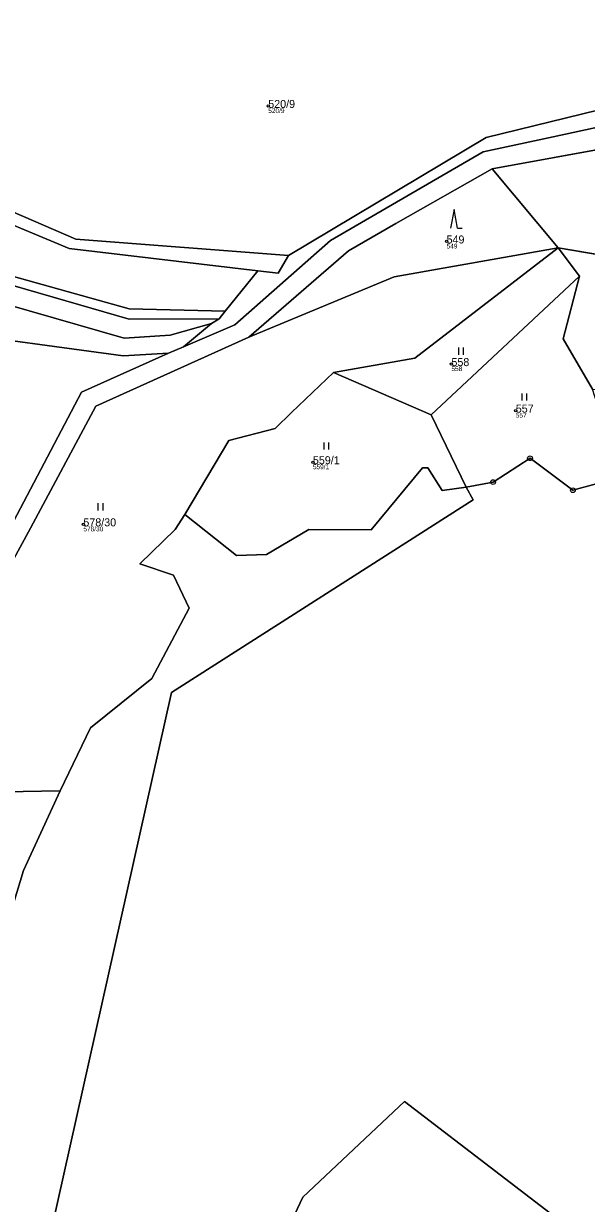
# Model space of a CAD drawing. Extents: x -680203 to -673936, y -1102717 to -1093650.
# Drawn here: x -677540.3 to -677420.9, y -1094885.2 to -1094634.7 of the extents above; entities that cross this region are included whole.
import ezdxf

# ---------------------------------------------------------------- set-up
doc = ezdxf.new("R2010")
doc.units = 0
for name, color, linetype in [('Definiční body', 7, 'Continuous'), ('SOxx01xx_ŽSp_násyp_plocha', 7, 'Continuous'), ('SOxx02xx_Koleje_param další_Popis10', 7, 'Continuous'), ('SOxxxxxx_Koleje_hlavní_body_Popis10', 7, 'Continuous'), ('SOxxxxxx_Osa_bod_P', 7, 'Continuous'), ('x_prac', 7, 'Continuous')]:
    doc.layers.add(name, color=color, linetype=linetype)

msp = doc.modelspace()

# ---------------------------------------------------------------- linework, layer by layer
at = {"layer": 'Definiční body'}
for centre in [(-677488.41, -1094652.16), (-677450.56, -1094680.93), (-677449.53, -1094706.96), (-677435.87, -1094716.85), (-677478.93, -1094727.79), (-677527.65, -1094740.98)]:
    msp.add_circle(centre, 0.25, dxfattribs=at)
at = {"layer": 'SOxx01xx_ŽSp_násyp_plocha'}
for points in [[(-677659.18, -1094597.25), (-677623.8, -1094630.54), (-677595.36, -1094651.85), (-677529.24, -1094680.42), (-677484.11, -1094683.89), (-677442.15, -1094658.87), (-677340.41, -1094633.93), (-677344.14, -1094627.83), (-677346.96, -1094628.45), (-677363.22, -1094604.88), (-677386.32, -1094591.51), (-677542.2, -1094632.68), (-677546.59, -1094627.9), (-677551.18, -1094627.41), (-677604.46, -1094620.33), (-677654.52, -1094598.74)], [(-677629.44, -1094644.31), (-677625.97, -1094647.74), (-677596.35, -1094670), (-677556.13, -1094686.4), (-677517.94, -1094697.42), (-677498.86, -1094697.38), (-677497.53, -1094695.72), (-677517.95, -1094695.23), (-677556.23, -1094684.56), (-677595.46, -1094668.25), (-677625.69, -1094645.92), (-677668.83, -1094605), (-677662.51, -1094596.41), (-677665.55, -1094594.07), (-677672.29, -1094604.21)], [(-677595.36, -1094651.85), (-677623.8, -1094630.54), (-677659.18, -1094597.25), (-677665.55, -1094594.07), (-677662.51, -1094596.41), (-677625.8, -1094632.39), (-677596.78, -1094654.8), (-677530.69, -1094682.45), (-677490.63, -1094687.18), (-677486.27, -1094687.67), (-677484.11, -1094683.89), (-677529.24, -1094680.42)], [(-677517.95, -1094695.23), (-677497.53, -1094695.72), (-677490.63, -1094687.18), (-677530.69, -1094682.45), (-677596.78, -1094654.8), (-677625.8, -1094632.39), (-677662.51, -1094596.41), (-677668.83, -1094605), (-677625.69, -1094645.92), (-677595.46, -1094668.25), (-677556.23, -1094684.56)], [(-677672.29, -1094604.21), (-677673.68, -1094606.57), (-677673.85, -1094607.66), (-677630.81, -1094649.01), (-677597.87, -1094673.67), (-677559.4, -1094689.82), (-677518.98, -1094701.47), (-677509.2, -1094700.85), (-677500.45, -1094698.35), (-677498.86, -1094697.38), (-677517.94, -1094697.42), (-677556.13, -1094686.4), (-677596.35, -1094670), (-677625.97, -1094647.74), (-677629.44, -1094644.31)], [(-677549.8, -1094742.5), (-677545.08, -1094745.55), (-677543.93, -1094743.06), (-677528.07, -1094712.91), (-677509.56, -1094704.64), (-677519.22, -1094705.21), (-677558.84, -1094699.84), (-677603.77, -1094683.31), (-677641.02, -1094658.17), (-677658.67, -1094650.45), (-677680.92, -1094625.35), (-677687.08, -1094634.16), (-677688.47, -1094635.7), (-677666.78, -1094655.06), (-677657.84, -1094662.25), (-677651.28, -1094666.84), (-677636.05, -1094681.79), (-677624.08, -1094684.15)], [(-677484.11, -1094683.89), (-677486.27, -1094687.67), (-677490.63, -1094687.18), (-677497.53, -1094695.72), (-677498.86, -1094697.38), (-677500.45, -1094698.35), (-677506.38, -1094703.29), (-677495.5, -1094698.63), (-677475.17, -1094680.73), (-677442.81, -1094661.87), (-677427.95, -1094658.69), (-677333.3, -1094638.17), (-677323.54, -1094635.8), (-677328.22, -1094629.25), (-677340.41, -1094633.93), (-677442.15, -1094658.87)], [(-677637.26, -1094654.89), (-677641.02, -1094658.17), (-677603.77, -1094683.31), (-677558.84, -1094699.84), (-677519.22, -1094705.21), (-677509.56, -1094704.64), (-677506.38, -1094703.29), (-677500.45, -1094698.35), (-677509.2, -1094700.85), (-677518.98, -1094701.47), (-677559.4, -1094689.82), (-677597.87, -1094673.67), (-677630.81, -1094649.01)], [(-677280.55, -1094768), (-677278.66, -1094773.4), (-677236.21, -1094726.38), (-677259.58, -1094706.56), (-677289.62, -1094697.69), (-677310.14, -1094684.58), (-677334.32, -1094672.74), (-677386.45, -1094655.6), (-677440.85, -1094665.5), (-677426.85, -1094682.29), (-677397.39, -1094687.23), (-677370.42, -1094696.75), (-677336.22, -1094725.06), (-677311.52, -1094745.42)], [(-677461.71, -1094688.42), (-677426.85, -1094682.29), (-677440.85, -1094665.5), (-677461.31, -1094677.09), (-677471.41, -1094682.94), (-677492.54, -1094701.26)], [(-677532.58, -1094797.59), (-677526.14, -1094784.18), (-677513.12, -1094773.73), (-677505.16, -1094758.78), (-677508.54, -1094751.75), (-677515.7, -1094749.4), (-677508.17, -1094742.06), (-677506.13, -1094738.87), (-677496.77, -1094723.17), (-677486.94, -1094720.64), (-677483.44, -1094717.26), (-677474.58, -1094708.78), (-677457.3, -1094705.71), (-677426.85, -1094682.29), (-677461.71, -1094688.42), (-677492.54, -1094701.26), (-677525.03, -1094715.89), (-677538.88, -1094741.78), (-677549.06, -1094760.41), (-677551.07, -1094763.38), (-677566.94, -1094783.85), (-677573.38, -1094792.37), (-677575.85, -1094798.36)], [(-677474.58, -1094708.78), (-677453.81, -1094717.75), (-677422.34, -1094688.28), (-677426.85, -1094682.29), (-677457.3, -1094705.71)], [(-677422.34, -1094688.28), (-677425.8, -1094701.61), (-677419.58, -1094712.27), (-677390.16, -1094715.65), (-677380.43, -1094713.47), (-677388.67, -1094700.64), (-677397.39, -1094687.23), (-677426.85, -1094682.29)], [(-677446.42, -1094733.1), (-677440.69, -1094732.03), (-677432.85, -1094726.95), (-677423.75, -1094733.74), (-677415.42, -1094731.47), (-677413.63, -1094730.98), (-677419.58, -1094712.27), (-677425.8, -1094701.61), (-677422.34, -1094688.28), (-677453.81, -1094717.75)], [(-677506.13, -1094738.87), (-677495.15, -1094747.6), (-677488.77, -1094747.36), (-677479.81, -1094742.1), (-677466.59, -1094742.12), (-677455.7, -1094728.99), (-677454.56, -1094728.96), (-677451.48, -1094733.81), (-677446.42, -1094733.1), (-677453.81, -1094717.75), (-677474.58, -1094708.78), (-677483.44, -1094717.26), (-677486.94, -1094720.64), (-677496.77, -1094723.17)], [(-677575.85, -1094798.36), (-677583.06, -1094815.85), (-677543.68, -1094825.45), (-677540.38, -1094814.49), (-677532.58, -1094797.59)], [(-677455.1, -1095003.93), (-677418.73, -1094973.86), (-677400.29, -1094950.7), (-677393.32, -1094934.26), (-677389.71, -1094925.56), (-677398.58, -1094910.26), (-677459.49, -1094863.53), (-677481.04, -1094883.86), (-677486.79, -1094896.01), (-677499.92, -1094922.68), (-677513.08, -1094937.17), (-677532.05, -1094951.92), (-677551.2, -1094966.32), (-677544.61, -1095010.18), (-677553.09, -1095045.64), (-677552.18, -1095059.68), (-677486.41, -1095027.54)]]:
    msp.add_lwpolyline(points, close=True, dxfattribs=at)
for points in [[(-677333.3, -1094638.17), (-677427.95, -1094658.69), (-677442.81, -1094661.87), (-677475.17, -1094680.73), (-677495.5, -1094698.63), (-677506.38, -1094703.29), (-677509.56, -1094704.64), (-677528.07, -1094712.91), (-677543.93, -1094743.06)], [(-677549.06, -1094760.41), (-677538.88, -1094741.78), (-677525.03, -1094715.89), (-677492.54, -1094701.26), (-677471.41, -1094682.94), (-677461.31, -1094677.09), (-677440.85, -1094665.5), (-677386.45, -1094655.6)], [(-677534.5, -1094891), (-677508.91, -1094776.69), (-677444.95, -1094735.81), (-677446.42, -1094733.1), (-677451.48, -1094733.81), (-677454.56, -1094728.96), (-677455.7, -1094728.99), (-677466.59, -1094742.12), (-677479.81, -1094742.1), (-677488.77, -1094747.36), (-677495.15, -1094747.6), (-677506.13, -1094738.87), (-677508.17, -1094742.06), (-677515.7, -1094749.4), (-677508.54, -1094751.75), (-677505.16, -1094758.78), (-677513.12, -1094773.73), (-677526.14, -1094784.18), (-677532.58, -1094797.59), (-677540.38, -1094814.49)], [(-677270.13, -1094914.94), (-677288.85, -1094880.61), (-677320.73, -1094830.89), (-677326.03, -1094810.68), (-677317.19, -1094790.01), (-677312.87, -1094790.44), (-677322.31, -1094773.81), (-677335.5, -1094774.01), (-677342.47, -1094760.01), (-677350.92, -1094752.08), (-677363.45, -1094739.18), (-677366.84, -1094741.13), (-677415.42, -1094731.47), (-677423.75, -1094733.74), (-677432.85, -1094726.95), (-677440.69, -1094732.03), (-677446.42, -1094733.1), (-677444.95, -1094735.81), (-677508.91, -1094776.69), (-677534.5, -1094891)], [(-677486.79, -1094896.01), (-677481.04, -1094883.86), (-677459.49, -1094863.53), (-677398.58, -1094910.26)]]:
    msp.add_lwpolyline(points, dxfattribs=at)
at = {"layer": 'SOxx02xx_Koleje_param další_Popis10'}
for centre, radius in [((-677432.85, -1094726.95), 0.5), ((-677432.85, -1094726.95), 0.0303), ((-677440.69, -1094732.03), 0.5), ((-677440.69, -1094732.03), 0.0303), ((-677423.75, -1094733.74), 0.5), ((-677423.75, -1094733.74), 0.0303)]:
    msp.add_circle(centre, radius, dxfattribs=at)
at = {"layer": 'SOxxxxxx_Koleje_hlavní_body_Popis10'}
for p, q in [((-677448.97, -1094674.11), (-677449.72, -1094678.11)), ((-677448.22, -1094678.11), (-677448.97, -1094674.11)), ((-677448.22, -1094678.11), (-677447.22, -1094678.11)), ((-677447.96, -1094704.97), (-677447.96, -1094703.47)), ((-677446.96, -1094704.97), (-677446.96, -1094703.47)), ((-677434.51, -1094714.68), (-677434.51, -1094713.18)), ((-677433.51, -1094714.68), (-677433.51, -1094713.18)), ((-677476.54, -1094725.09), (-677476.54, -1094723.59)), ((-677475.54, -1094725.09), (-677475.54, -1094723.59)), ((-677524.48, -1094738.02), (-677524.48, -1094736.52)), ((-677523.48, -1094738.02), (-677523.48, -1094736.52))]:
    msp.add_line(p, q, dxfattribs=at)
at = {"layer": 'x_prac'}
for p, q in [((-677386.45, -1094655.6), (-677440.85, -1094665.5)), ((-677440.85, -1094665.5), (-677426.85, -1094682.29)), ((-677426.85, -1094682.29), (-677397.39, -1094687.23)), ((-677426.85, -1094682.29), (-677422.34, -1094688.28)), ((-677490.63, -1094687.18), (-677497.53, -1094695.72)), ((-677422.34, -1094688.28), (-677453.81, -1094717.75)), ((-677497.53, -1094695.72), (-677498.86, -1094697.38)), ((-677500.45, -1094698.35), (-677506.38, -1094703.29)), ((-677498.86, -1094697.38), (-677500.45, -1094698.35)), ((-677509.56, -1094704.64), (-677506.38, -1094703.29)), ((-677474.58, -1094708.78), (-677453.81, -1094717.75)), ((-677453.81, -1094717.75), (-677446.42, -1094733.1)), ((-677532.58, -1094797.59), (-677575.85, -1094798.36))]:
    msp.add_line(p, q, dxfattribs=at)
for points in [[(-677662.51, -1094596.41), (-677668.83, -1094605), (-677625.69, -1094645.92), (-677595.46, -1094668.25), (-677556.23, -1094684.56), (-677517.95, -1094695.23), (-677497.53, -1094695.72)], [(-677662.51, -1094596.41), (-677625.8, -1094632.39), (-677596.78, -1094654.8), (-677530.69, -1094682.45), (-677490.63, -1094687.18)], [(-677484.11, -1094683.89), (-677529.24, -1094680.42), (-677595.36, -1094651.85), (-677623.8, -1094630.54), (-677659.18, -1094597.25)], [(-677672.29, -1094604.21), (-677629.44, -1094644.31), (-677625.97, -1094647.74), (-677596.35, -1094670), (-677556.13, -1094686.4), (-677517.94, -1094697.42), (-677498.86, -1094697.38)], [(-677506.38, -1094703.29), (-677495.5, -1094698.63), (-677475.17, -1094680.73), (-677442.81, -1094661.87), (-677427.95, -1094658.69), (-677333.3, -1094638.17), (-677323.54, -1094635.8)], [(-677340.41, -1094633.93), (-677442.15, -1094658.87), (-677484.11, -1094683.89)], [(-677500.45, -1094698.35), (-677509.2, -1094700.85), (-677518.98, -1094701.47), (-677559.4, -1094689.82), (-677597.87, -1094673.67), (-677630.81, -1094649.01)], [(-677641.02, -1094658.17), (-677603.77, -1094683.31), (-677558.84, -1094699.84), (-677519.22, -1094705.21), (-677509.56, -1094704.64)], [(-677440.85, -1094665.5), (-677461.31, -1094677.09), (-677471.41, -1094682.94), (-677492.54, -1094701.26)], [(-677492.54, -1094701.26), (-677461.71, -1094688.42), (-677426.85, -1094682.29)], [(-677426.85, -1094682.29), (-677457.3, -1094705.71), (-677474.58, -1094708.78)], [(-677490.63, -1094687.18), (-677486.27, -1094687.67), (-677484.11, -1094683.89)], [(-677422.34, -1094688.28), (-677425.8, -1094701.61), (-677419.58, -1094712.27)], [(-677575.85, -1094798.36), (-677573.38, -1094792.37), (-677566.94, -1094783.85), (-677551.07, -1094763.38), (-677549.06, -1094760.41), (-677538.88, -1094741.78), (-677525.03, -1094715.89), (-677492.54, -1094701.26)], [(-677509.56, -1094704.64), (-677528.07, -1094712.91), (-677543.93, -1094743.06), (-677545.08, -1094745.55)], [(-677474.58, -1094708.78), (-677483.44, -1094717.26), (-677486.94, -1094720.64), (-677496.77, -1094723.17), (-677506.13, -1094738.87)], [(-677446.42, -1094733.1), (-677451.48, -1094733.81), (-677454.56, -1094728.96), (-677455.7, -1094728.99), (-677466.59, -1094742.12), (-677479.81, -1094742.1), (-677488.77, -1094747.36), (-677495.15, -1094747.6), (-677506.13, -1094738.87)], [(-677415.42, -1094731.47), (-677423.75, -1094733.74), (-677432.85, -1094726.95), (-677440.69, -1094732.03), (-677446.42, -1094733.1)], [(-677446.42, -1094733.1), (-677444.95, -1094735.81), (-677508.91, -1094776.69), (-677534.5, -1094891), (-677501.81, -1094920.97)], [(-677506.13, -1094738.87), (-677508.17, -1094742.06), (-677515.7, -1094749.4), (-677508.54, -1094751.75), (-677505.16, -1094758.78), (-677513.12, -1094773.73), (-677526.14, -1094784.18), (-677532.58, -1094797.59)], [(-677532.58, -1094797.59), (-677540.38, -1094814.49), (-677543.68, -1094825.45)], [(-677393.32, -1094934.26), (-677389.71, -1094925.56), (-677398.58, -1094910.26), (-677459.49, -1094863.53), (-677481.04, -1094883.86), (-677486.79, -1094896.01), (-677499.92, -1094922.68)]]:
    msp.add_lwpolyline(points, dxfattribs=at)

# ---------------------------------------------------------------- texts
at = {"layer": 'Definiční body'}
for s, p in [('520/9', (-677488.41, -1094653.65)), ('549', (-677450.56, -1094682.42)), ('558', (-677449.53, -1094708.45)), ('557', (-677435.87, -1094718.34)), ('559/1', (-677478.93, -1094729.28)), ('578/30', (-677527.65, -1094742.47))]:
    msp.add_text(s, height=1, dxfattribs=at).set_placement(p)
at = {"layer": 'SOxxxxxx_Osa_bod_P'}
for s, p in [('520/9', (-677488.41, -1094652.58)), ('549', (-677450.56, -1094681.35)), ('558', (-677449.53, -1094707.39)), ('557', (-677435.87, -1094717.27)), ('559/1', (-677478.93, -1094728.22)), ('578/30', (-677527.65, -1094741.41))]:
    msp.add_text(s, height=1.7, dxfattribs=at).set_placement(p)

doc.saveas('drawing.dxf')
